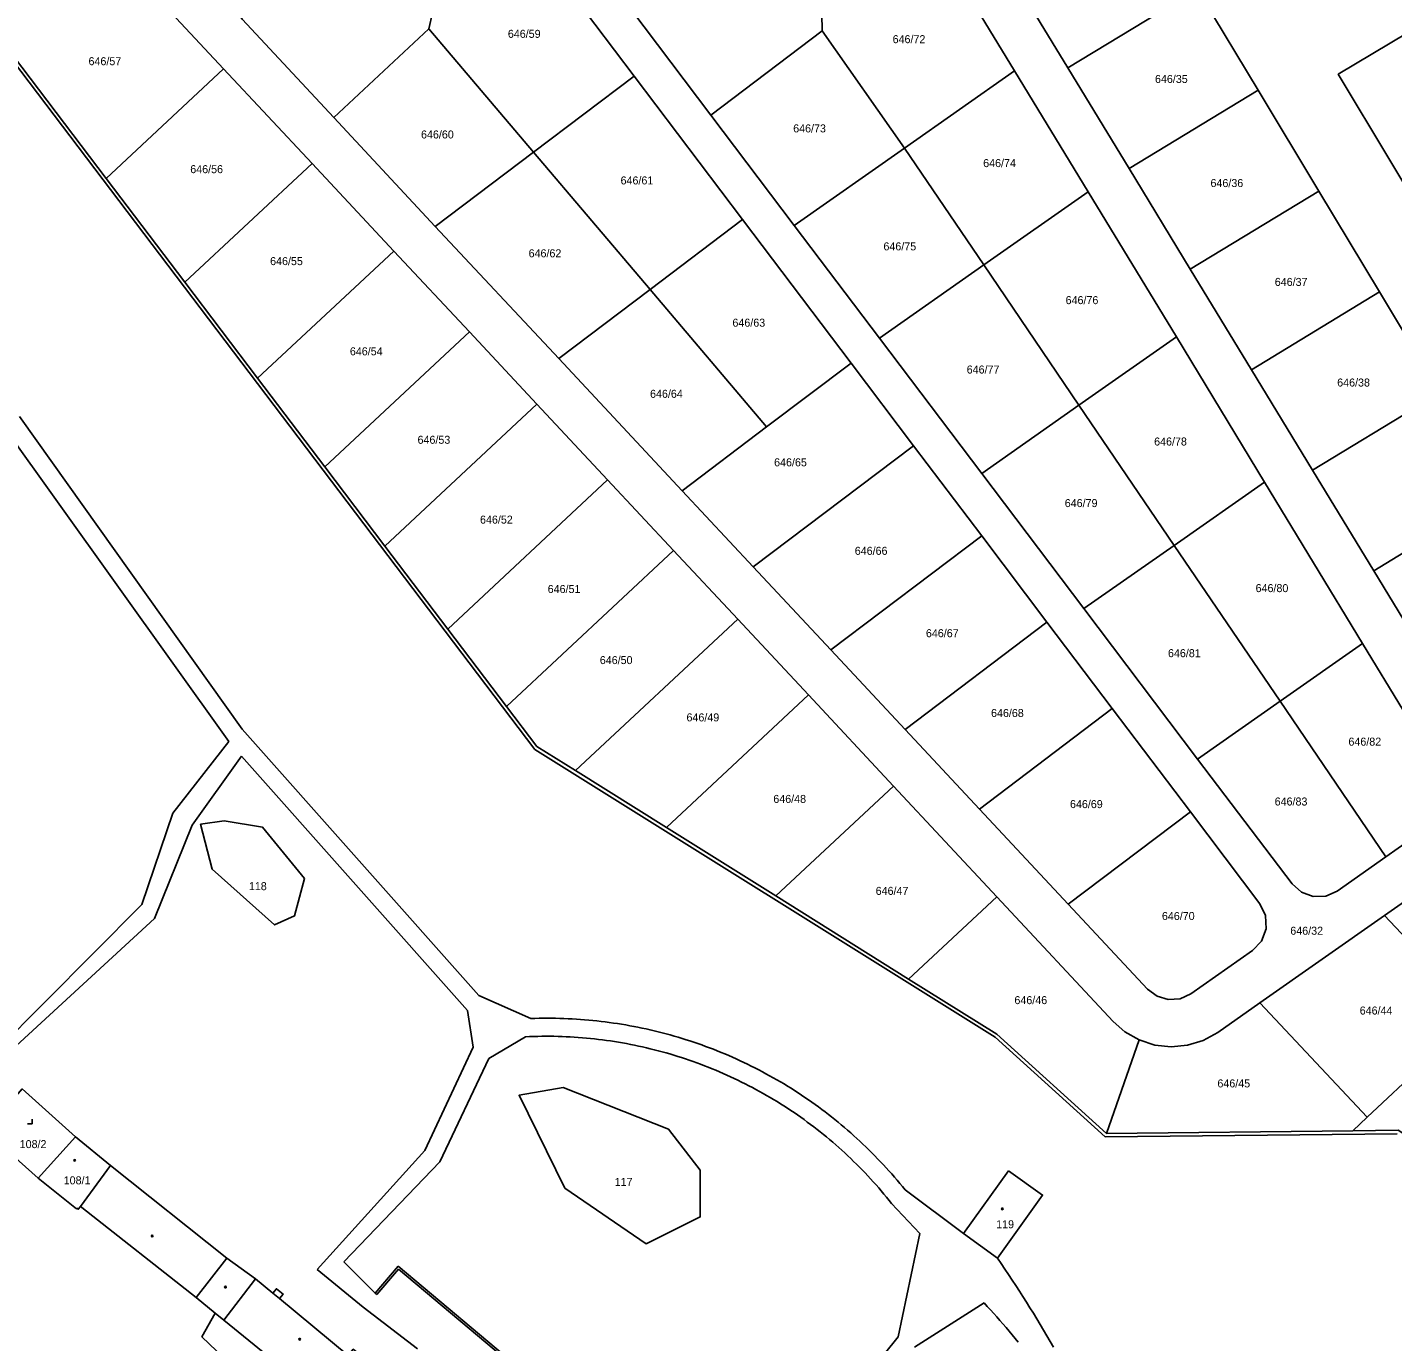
# Model space of a CAD drawing. Extents: x -724107 to -720612, y -1045267 to -1038441.
# Drawn here: x -723405.8 to -723115.8, y -1042319 to -1042039.8 of the extents above; entities that cross this region are included whole.
import ezdxf

# ---------------------------------------------------------------- set-up
doc = ezdxf.new("R2010")
doc.units = 0
for name, color, linetype in [('Hranice parcel', 7, 'Continuous'), ('Parcelní čísla', 7, 'Continuous'), ('Vnitřní kresba', 7, 'Continuous'), ('Značky budov', 7, 'Continuous'), ('Značky kultur', 7, 'Continuous')]:
    doc.layers.add(name, color=color, linetype=linetype)

msp = doc.modelspace()

# ---------------------------------------------------------------- linework, layer by layer
at = {"layer": 'Hranice parcel'}
for p, q in [((-723320.52, -1042040.17), (-723317.28, -1042025.65)), ((-723236.96, -1042040.62), (-723237.27, -1042024.11)), ((-723184.78, -1042048.48), (-723200.02, -1042023.4)), ((-723184.78, -1042048.48), (-723157.28, -1042031.77)), ((-723157.28, -1042031.77), (-723144.41, -1042053.2)), ((-723389.06, -1042071.94), (-723416.43, -1042035.83)), ((-723340.72, -1042059.02), (-723320.52, -1042040.17)), ((-723320.52, -1042040.17), (-723298.29, -1042066.37)), ((-723260.61, -1042058.5), (-723236.96, -1042040.62)), ((-723236.96, -1042040.62), (-723219.52, -1042065.5)), ((-723364.1, -1042048.64), (-723389.06, -1042071.94)), ((-723364.1, -1042048.64), (-723345.33, -1042068.74)), ((-723171.79, -1042069.85), (-723184.78, -1042048.48)), ((-723298.29, -1042066.37), (-723276.9, -1042050.21)), ((-723276.9, -1042050.21), (-723253.87, -1042080.69)), ((-723219.52, -1042065.5), (-723196.11, -1042049.09)), ((-723196.11, -1042049.09), (-723180.49, -1042074.79)), ((-723171.79, -1042069.85), (-723144.41, -1042053.2)), ((-723144.41, -1042053.2), (-723131.53, -1042074.63)), ((-723319.15, -1042082.13), (-723340.72, -1042059.02)), ((-723242.92, -1042081.91), (-723260.61, -1042058.5)), ((-723242.92, -1042081.91), (-723219.52, -1042065.5)), ((-723219.52, -1042065.5), (-723202.66, -1042090.32)), ((-723345.33, -1042068.74), (-723372.36, -1042093.97)), ((-723345.33, -1042068.74), (-723327.93, -1042087.38)), ((-723319.15, -1042082.13), (-723298.29, -1042066.37)), ((-723298.29, -1042066.37), (-723273.54, -1042095.55)), ((-723372.36, -1042093.97), (-723389.06, -1042071.94)), ((-723158.81, -1042091.21), (-723171.79, -1042069.85)), ((-723202.66, -1042090.32), (-723180.49, -1042074.79)), ((-723180.49, -1042074.79), (-723161.76, -1042105.62)), ((-723158.81, -1042091.21), (-723131.53, -1042074.63)), ((-723131.53, -1042074.63), (-723118.65, -1042096.06)), ((-723273.54, -1042095.55), (-723253.87, -1042080.69)), ((-723253.87, -1042080.69), (-723230.84, -1042111.17)), ((-723292.93, -1042110.21), (-723319.15, -1042082.13)), ((-723224.82, -1042105.86), (-723242.92, -1042081.91)), ((-723327.93, -1042087.38), (-723356.88, -1042114.4)), ((-723327.93, -1042087.38), (-723311.89, -1042104.56)), ((-723224.82, -1042105.86), (-723202.66, -1042090.32)), ((-723202.66, -1042090.32), (-723182.44, -1042120.11)), ((-723145.83, -1042112.57), (-723158.81, -1042091.21)), ((-723356.88, -1042114.4), (-723372.36, -1042093.97)), ((-723292.93, -1042110.21), (-723273.54, -1042095.55)), ((-723273.54, -1042095.55), (-723248.78, -1042124.73)), ((-723145.83, -1042112.57), (-723118.65, -1042096.06)), ((-723118.65, -1042096.06), (-723105.77, -1042117.49)), ((-723311.89, -1042104.56), (-723342.64, -1042133.19)), ((-723311.89, -1042104.56), (-723297.56, -1042119.91)), ((-723203.1, -1042134.59), (-723224.82, -1042105.86)), ((-723182.44, -1042120.11), (-723161.76, -1042105.62)), ((-723161.76, -1042105.62), (-723143.02, -1042136.45)), ((-723266.72, -1042138.29), (-723292.93, -1042110.21)), ((-723248.78, -1042124.73), (-723230.84, -1042111.17)), ((-723230.84, -1042111.17), (-723217.57, -1042128.72)), ((-723132.85, -1042133.94), (-723145.83, -1042112.57)), ((-723342.64, -1042133.19), (-723356.88, -1042114.4)), ((-723132.85, -1042133.94), (-723105.77, -1042117.49)), ((-723297.56, -1042119.91), (-723329.87, -1042150.03)), ((-723297.56, -1042119.91), (-723282.55, -1042135.99)), ((-723203.1, -1042134.59), (-723182.44, -1042120.11)), ((-723182.44, -1042120.11), (-723162.21, -1042149.89)), ((-723266.72, -1042138.29), (-723248.78, -1042124.73)), ((-723251.63, -1042154.45), (-723217.57, -1042128.72)), ((-723217.57, -1042128.72), (-723203.1, -1042147.86)), ((-723329.87, -1042150.03), (-723342.64, -1042133.19)), ((-723181.38, -1042163.33), (-723203.1, -1042134.59)), ((-723119.84, -1042155.29), (-723132.85, -1042133.94)), ((-723282.55, -1042135.99), (-723316.49, -1042167.67)), ((-723282.55, -1042135.99), (-723268.56, -1042150.97)), ((-723251.63, -1042154.45), (-723266.72, -1042138.29)), ((-723162.21, -1042149.89), (-723143.02, -1042136.45)), ((-723143.02, -1042136.45), (-723122.21, -1042170.7)), ((-723119.84, -1042155.29), (-723092.9, -1042138.92)), ((-723316.49, -1042167.67), (-723329.87, -1042150.03)), ((-723235.16, -1042172.09), (-723203.1, -1042147.86)), ((-723203.1, -1042147.86), (-723189.24, -1042166.21)), ((-723181.38, -1042163.33), (-723162.21, -1042149.89)), ((-723162.21, -1042149.89), (-723139.73, -1042182.98)), ((-723268.56, -1042150.97), (-723304.04, -1042184.1)), ((-723268.56, -1042150.97), (-723254.91, -1042165.59)), ((-723235.16, -1042172.09), (-723251.63, -1042154.45)), ((-723106.88, -1042176.67), (-723119.84, -1042155.29)), ((-723157.25, -1042195.27), (-723181.38, -1042163.33)), ((-723304.04, -1042184.1), (-723316.49, -1042167.67)), ((-723254.91, -1042165.59), (-723289.39, -1042197.74)), ((-723254.91, -1042165.59), (-723239.91, -1042181.66)), ((-723219.38, -1042189), (-723189.24, -1042166.21)), ((-723189.24, -1042166.21), (-723175.37, -1042184.56)), ((-723139.73, -1042182.98), (-723122.21, -1042170.7)), ((-723219.38, -1042189), (-723235.16, -1042172.09)), ((-723239.91, -1042181.66), (-723270.08, -1042209.82)), ((-723239.91, -1042181.66), (-723221.82, -1042201.03)), ((-723203.6, -1042205.9), (-723175.37, -1042184.56)), ((-723175.37, -1042184.56), (-723158.79, -1042206.5)), ((-723157.25, -1042195.27), (-723139.73, -1042182.98)), ((-723139.73, -1042182.98), (-723117.26, -1042216.08)), ((-723203.6, -1042205.9), (-723219.38, -1042189)), ((-723270.08, -1042209.82), (-723289.39, -1042197.74)), ((-723221.82, -1042201.03), (-723246.82, -1042224.37)), ((-723221.82, -1042201.03), (-723199.9, -1042224.52)), ((-723184.73, -1042226.11), (-723203.6, -1042205.9)), ((-723184.73, -1042226.11), (-723158.79, -1042206.5)), ((-723246.82, -1042224.37), (-723270.08, -1042209.82)), ((-723218.63, -1042242.01), (-723246.82, -1042224.37)), ((-723199.9, -1042224.52), (-723218.63, -1042242.01)), ((-723144.03, -1042247.06), (-723117.52, -1042228.52)), ((-723117.52, -1042228.52), (-723097.89, -1042249.43)), ((-723144.03, -1042247.06), (-723121.2, -1042271.35)), ((-723097.89, -1042249.43), (-723121.2, -1042271.35)), ((-723169.67, -1042254.94), (-723176.6, -1042274.79)), ((-723121.2, -1042271.35), (-723124.28, -1042274.24)), ((-723124.28, -1042274.24), (-723176.6, -1042274.79)), ((-723395.57, -1042275.54), (-723403.49, -1042284.29)), ((-723388.12, -1042281.63), (-723395.57, -1042275.54)), ((-723403.49, -1042284.29), (-723410.25, -1042278.31)), ((-723394.51, -1042290.31), (-723388.12, -1042281.63))]:
    msp.add_line(p, q, dxfattribs=at)
for points in [[(-723299.35, -1042025.3), (-723297.18, -1042025.6), (-723295.21, -1042026.56), (-723293.63, -1042028.08), (-723276.9, -1042050.21)], [(-723260.61, -1042058.5), (-723277.62, -1042036), (-723278.58, -1042034.25), (-723279.01, -1042032.3), (-723278.87, -1042030.3), (-723278.18, -1042028.43), (-723276.98, -1042026.83), (-723275.37, -1042025.63), (-723273.5, -1042024.94), (-723272.17, -1042024.78)], [(-723215.61, -1042023.7), (-723213.8, -1042023.9), (-723212.11, -1042024.56), (-723210.64, -1042025.64), (-723209.5, -1042027.06), (-723196.11, -1042049.09)], [(-723387.48, -1042027), (-723386.02, -1042027.12), (-723384.61, -1042027.55), (-723383.33, -1042028.26), (-723382.23, -1042029.22), (-723364.1, -1042048.64)], [(-723340.72, -1042059.02), (-723360.2, -1042038.15), (-723361.35, -1042036.51), (-723361.98, -1042034.61), (-723362.05, -1042032.61), (-723361.55, -1042030.68), (-723360.52, -1042028.96), (-723359.05, -1042027.6), (-723357.26, -1042026.72), (-723355.22, -1042026.38)], [(-723105.45, -1042086.32), (-723127.38, -1042049.81), (-723093.88, -1042029.73)], [(-723122.21, -1042170.7), (-723104.8, -1042199.36), (-723103.88, -1042201.81), (-723103.93, -1042204.43), (-723104.93, -1042206.85), (-723106.76, -1042208.72), (-723117.26, -1042216.08)], [(-723289.39, -1042197.74), (-723297.6, -1042192.6), (-723304.04, -1042184.1)], [(-723117.26, -1042216.08), (-723127.59, -1042223.32), (-723130.03, -1042224.41), (-723132.7, -1042224.5), (-723135.21, -1042223.59), (-723137.19, -1042221.81), (-723157.25, -1042195.27)], [(-723346.93, -1042220.64), (-723349.06, -1042228.59), (-723353.33, -1042230.51), (-723366.54, -1042218.7), (-723368.99, -1042209.14), (-723363.98, -1042208.43), (-723355.82, -1042209.78), (-723346.93, -1042220.64)], [(-723158.79, -1042206.5), (-723144.05, -1042226.01), (-723142.84, -1042228.52), (-723142.72, -1042231.31), (-723143.69, -1042233.93), (-723145.61, -1042235.96), (-723158.72, -1042245.15), (-723160.98, -1042246.19), (-723163.47, -1042246.38), (-723165.86, -1042245.68), (-723167.86, -1042244.19), (-723184.73, -1042226.11)], [(-723117.52, -1042228.52), (-723101.02, -1042216.91), (-723098.27, -1042214.5), (-723096.17, -1042211.7), (-723094.7, -1042208.52)], [(-723199.9, -1042224.52), (-723175.16, -1042251.01), (-723172.7, -1042253.19), (-723169.67, -1042254.94)], [(-723176.6, -1042274.79), (-723199.87, -1042253.75), (-723218.63, -1042242.01)], [(-723169.67, -1042254.94), (-723166.34, -1042256.03), (-723162.86, -1042256.41), (-723159.38, -1042256.08), (-723156.04, -1042255.04), (-723152.98, -1042253.33), (-723144.03, -1042247.06)], [(-723395.57, -1042275.54), (-723406.89, -1042265.36), (-723412.03, -1042271.25)], [(-723291.62, -1042286.4), (-723301.34, -1042266.68), (-723291.97, -1042265.02), (-723269.61, -1042273.9), (-723262.87, -1042282.62), (-723262.89, -1042292.53), (-723274.35, -1042298.25), (-723291.62, -1042286.4)], [(-723067.58, -1042304.26), (-723114.67, -1042274.14), (-723124.28, -1042274.24)], [(-723346.39, -1042341.85), (-723339.33, -1042334.49), (-723333.48, -1042327.4), (-723332.47, -1042326.18), (-723336.25, -1042323.06), (-723335.19, -1042321.78), (-723336.57, -1042320.66), (-723337.62, -1042321.94), (-723352.27, -1042309.86), (-723351.49, -1042308.92), (-723352.89, -1042307.79), (-723353.66, -1042308.71), (-723357.36, -1042305.66), (-723363.44, -1042301.31), (-723388.12, -1042281.63)], [(-723197.39, -1042282.73), (-723190.18, -1042287.89), (-723199.76, -1042301.31), (-723207, -1042296.09), (-723197.39, -1042282.73)], [(-723394.51, -1042290.31), (-723394.99, -1042290.92), (-723395.27, -1042290.68), (-723395.37, -1042290.8), (-723403.49, -1042284.29)], [(-723346.39, -1042341.85), (-723349.38, -1042337.07), (-723351.79, -1042334.14), (-723368.71, -1042318.03), (-723365.87, -1042312.98), (-723369.95, -1042309.65), (-723394.22, -1042290.54), (-723394.51, -1042290.31)]]:
    msp.add_lwpolyline(points, dxfattribs=at)
at = {"layer": 'Vnitřní kresba'}
for p, q in [((-723483.61, -1041948.41), (-723297.99, -1042193.22)), ((-723407.48, -1042122.54), (-723360.19, -1042188.9)), ((-723410.9, -1042124.49), (-723363, -1042191.56)), ((-723360.19, -1042188.9), (-723309.93, -1042245.49)), ((-723374.88, -1042206.74), (-723363, -1042191.56)), ((-723297.99, -1042193.22), (-723200.26, -1042254.37)), ((-723370.79, -1042209.29), (-723360.32, -1042194.67)), ((-723360.32, -1042194.67), (-723312.3, -1042248.69)), ((-723381.46, -1042226.19), (-723374.88, -1042206.74)), ((-723370.79, -1042209.29), (-723378.76, -1042229.13)), ((-723381.46, -1042226.19), (-723414.7, -1042259.61)), ((-723378.76, -1042229.13), (-723411.88, -1042259.5)), ((-723309.93, -1042245.49), (-723298.87, -1042250.39)), ((-723312.3, -1042248.69), (-723311.08, -1042256.49)), ((-723299.97, -1042254.26), (-723307.81, -1042258.91)), ((-723200.26, -1042254.37), (-723176.88, -1042275.52)), ((-723311.08, -1042256.49), (-723321.37, -1042278.41)), ((-723307.81, -1042258.91), (-723318.19, -1042280.81)), ((-723176.88, -1042275.52), (-723114.87, -1042274.87)), ((-723344.24, -1042303.7), (-723321.37, -1042278.41)), ((-723338.56, -1042302.07), (-723318.19, -1042280.81)), ((-723219.39, -1042286.78), (-723207, -1042296.09)), ((-723222.23, -1042289.69), (-723216.26, -1042296.04)), ((-723216.26, -1042296.04), (-723220.84, -1042318.01)), ((-723369.95, -1042309.65), (-723363.44, -1042301.31)), ((-723334.48, -1042311.73), (-723344.24, -1042303.7)), ((-723331.9, -1042308.76), (-723338.56, -1042302.07)), ((-723327.06, -1042303.02), (-723331.9, -1042308.76)), ((-723331.56, -1042309.05), (-723327, -1042303.65)), ((-723300.93, -1042324.92), (-723327.06, -1042303.02)), ((-723327, -1042303.65), (-723300.93, -1042325.55)), ((-723357.36, -1042305.66), (-723364.03, -1042314.48)), ((-723353.66, -1042308.71), (-723352.27, -1042309.86)), ((-723331.9, -1042308.76), (-723331.56, -1042309.05)), ((-723322.96, -1042320.55), (-723334.48, -1042311.73)), ((-723202.6, -1042310.81), (-723217.34, -1042320.17)), ((-723364.03, -1042314.48), (-723365.87, -1042312.98)), ((-723364.03, -1042314.48), (-723339.33, -1042334.49)), ((-723220.84, -1042318.01), (-723255.02, -1042360.21))]:
    msp.add_line(p, q, dxfattribs=at)
for points in [[(-723298.87, -1042250.39), (-723297.99, -1042250.36), (-723297.11, -1042250.34), (-723296.23, -1042250.33), (-723295.35, -1042250.33), (-723294.47, -1042250.33), (-723293.59, -1042250.34), (-723292.71, -1042250.36), (-723291.83, -1042250.39), (-723290.95, -1042250.43), (-723290.07, -1042250.47), (-723289.19, -1042250.52), (-723288.32, -1042250.58), (-723287.44, -1042250.65), (-723286.56, -1042250.73), (-723285.69, -1042250.81), (-723284.81, -1042250.9), (-723283.94, -1042251), (-723283.06, -1042251.11), (-723282.19, -1042251.22), (-723281.32, -1042251.35), (-723280.45, -1042251.48), (-723279.58, -1042251.61), (-723278.71, -1042251.76), (-723277.84, -1042251.92), (-723276.98, -1042252.08), (-723276.12, -1042252.25), (-723275.25, -1042252.43), (-723274.39, -1042252.61), (-723273.54, -1042252.81), (-723272.68, -1042253.01), (-723271.82, -1042253.21), (-723270.97, -1042253.43), (-723270.12, -1042253.66), (-723269.27, -1042253.89), (-723268.42, -1042254.13), (-723267.58, -1042254.38), (-723266.74, -1042254.63), (-723265.9, -1042254.89), (-723265.06, -1042255.16), (-723264.22, -1042255.44), (-723263.39, -1042255.72), (-723262.56, -1042256.02), (-723261.73, -1042256.32), (-723260.91, -1042256.63), (-723260.09, -1042256.94), (-723259.27, -1042257.26), (-723258.45, -1042257.59), (-723257.64, -1042257.93), (-723256.83, -1042258.28), (-723256.02, -1042258.63), (-723255.22, -1042258.99), (-723254.42, -1042259.35), (-723253.62, -1042259.73), (-723252.83, -1042260.11), (-723252.04, -1042260.49), (-723251.25, -1042260.89), (-723250.47, -1042261.29), (-723249.69, -1042261.7), (-723248.92, -1042262.12), (-723248.14, -1042262.54), (-723247.38, -1042262.97), (-723246.61, -1042263.41), (-723245.85, -1042263.85), (-723245.09, -1042264.3), (-723244.34, -1042264.76), (-723243.6, -1042265.22), (-723242.85, -1042265.7), (-723242.11, -1042266.17), (-723241.38, -1042266.66), (-723240.65, -1042267.15), (-723239.92, -1042267.65), (-723239.2, -1042268.15), (-723238.48, -1042268.66), (-723237.77, -1042269.18), (-723237.07, -1042269.7), (-723236.36, -1042270.23), (-723235.67, -1042270.77), (-723234.97, -1042271.31), (-723234.28, -1042271.86), (-723233.6, -1042272.42), (-723232.92, -1042272.98), (-723232.25, -1042273.54), (-723231.58, -1042274.12), (-723230.92, -1042274.7), (-723230.26, -1042275.28), (-723229.61, -1042275.87), (-723228.96, -1042276.47), (-723228.32, -1042277.07), (-723227.69, -1042277.68), (-723227.06, -1042278.3), (-723226.43, -1042278.92), (-723225.81, -1042279.54), (-723225.2, -1042280.17), (-723224.59, -1042280.81), (-723223.99, -1042281.45), (-723223.39, -1042282.1), (-723222.8, -1042282.75), (-723222.22, -1042283.41), (-723221.64, -1042284.07), (-723221.07, -1042284.74)], [(-723299.97, -1042254.26), (-723299.11, -1042254.22), (-723298.25, -1042254.2), (-723297.39, -1042254.18), (-723296.53, -1042254.16), (-723295.67, -1042254.16), (-723294.8, -1042254.16), (-723293.94, -1042254.17), (-723293.08, -1042254.19), (-723292.22, -1042254.22), (-723291.36, -1042254.26), (-723290.5, -1042254.3), (-723289.64, -1042254.35), (-723288.78, -1042254.41), (-723287.92, -1042254.48), (-723287.06, -1042254.55), (-723286.21, -1042254.63), (-723285.35, -1042254.72), (-723284.49, -1042254.82), (-723283.64, -1042254.93), (-723282.79, -1042255.04), (-723281.93, -1042255.17), (-723281.08, -1042255.3), (-723280.23, -1042255.43), (-723279.38, -1042255.58), (-723278.53, -1042255.73), (-723277.69, -1042255.89), (-723276.84, -1042256.06), (-723276, -1042256.24), (-723275.16, -1042256.42), (-723274.32, -1042256.61), (-723273.48, -1042256.82), (-723272.65, -1042257.02), (-723271.81, -1042257.24), (-723270.98, -1042257.46), (-723270.15, -1042257.69), (-723269.32, -1042257.93), (-723268.5, -1042258.18), (-723267.67, -1042258.43), (-723266.85, -1042258.69), (-723266.03, -1042258.96), (-723265.22, -1042259.23), (-723264.4, -1042259.52), (-723263.59, -1042259.81), (-723262.79, -1042260.11), (-723261.98, -1042260.42), (-723261.18, -1042260.73), (-723260.38, -1042261.05), (-723259.58, -1042261.38), (-723258.79, -1042261.71), (-723258, -1042262.06), (-723257.21, -1042262.41), (-723256.43, -1042262.76), (-723255.65, -1042263.13), (-723254.87, -1042263.5), (-723254.1, -1042263.88), (-723253.33, -1042264.26), (-723252.56, -1042264.66), (-723251.8, -1042265.06), (-723251.04, -1042265.46), (-723250.28, -1042265.88), (-723249.53, -1042266.3), (-723248.78, -1042266.72), (-723248.04, -1042267.16), (-723247.3, -1042267.6), (-723246.57, -1042268.05), (-723245.83, -1042268.5), (-723245.11, -1042268.97), (-723244.38, -1042269.44), (-723243.67, -1042269.91), (-723242.95, -1042270.39), (-723242.24, -1042270.88), (-723241.54, -1042271.37), (-723240.83, -1042271.88), (-723240.14, -1042272.38), (-723239.45, -1042272.9), (-723238.76, -1042273.42), (-723238.08, -1042273.94), (-723237.4, -1042274.48), (-723236.73, -1042275.02), (-723236.07, -1042275.56), (-723235.4, -1042276.11), (-723234.75, -1042276.67), (-723234.09, -1042277.23), (-723233.45, -1042277.8), (-723232.81, -1042278.38), (-723232.17, -1042278.96), (-723231.54, -1042279.55), (-723230.92, -1042280.14), (-723230.3, -1042280.74), (-723229.68, -1042281.34), (-723229.08, -1042281.95), (-723228.47, -1042282.57), (-723227.88, -1042283.19), (-723227.28, -1042283.82), (-723226.7, -1042284.45), (-723226.12, -1042285.08), (-723225.55, -1042285.73), (-723224.98, -1042286.37), (-723224.42, -1042287.03), (-723223.86, -1042287.69)], [(-723221.07, -1042284.74), (-723220.5, -1042285.42), (-723219.94, -1042286.1), (-723219.39, -1042286.78)], [(-723223.86, -1042287.69), (-723223.31, -1042288.35), (-723222.77, -1042289.02), (-723222.23, -1042289.69)], [(-723199.76, -1042301.31), (-723198.97, -1042302.46), (-723198.18, -1042303.61), (-723197.4, -1042304.78), (-723196.63, -1042305.94), (-723195.86, -1042307.11), (-723195.1, -1042308.28), (-723194.35, -1042309.46), (-723193.61, -1042310.64), (-723192.87, -1042311.82), (-723192.13, -1042313.01), (-723191.41, -1042314.2), (-723190.69, -1042315.4), (-723189.98, -1042316.6), (-723189.27, -1042317.81), (-723188.57, -1042319.02), (-723187.88, -1042320.23)], [(-723202.6, -1042310.81), (-723201.92, -1042311.54), (-723201.24, -1042312.28), (-723200.56, -1042313.02), (-723199.9, -1042313.76), (-723199.23, -1042314.52), (-723198.58, -1042315.27), (-723197.93, -1042316.03), (-723197.28, -1042316.8), (-723196.65, -1042317.57), (-723196.01, -1042318.35), (-723195.39, -1042319.13)]]:
    msp.add_lwpolyline(points, dxfattribs=at)
at = {"layer": 'Značky budov'}
for centre in [(-723395.75, -1042280.52), (-723198.72, -1042290.83), (-723379.28, -1042296.59), (-723363.71, -1042307.45), (-723347.97, -1042318.52)]:
    msp.add_circle(centre, 0.175, dxfattribs=at)
at = {"layer": 'Značky kultur'}
for p, q in [((-723404.78, -1042272.79), (-723404.78, -1042271.79)), ((-723405.78, -1042272.79), (-723404.78, -1042272.79))]:
    msp.add_line(p, q, dxfattribs=at)

# ---------------------------------------------------------------- texts
at = {"layer": 'Parcelní čísla'}
for s, p in [('646/59', (-723303.74, -1042042.08)), ('646/72', (-723222.02, -1042043.22)), ('646/57', (-723392.8, -1042047.9)), ('646/35', (-723166.3, -1042051.67)), ('646/73', (-723243.14, -1042062.17)), ('646/60', (-723322.18, -1042063.46)), ('646/56', (-723371.19, -1042070.83)), ('646/74', (-723202.79, -1042069.54)), ('646/61', (-723279.8, -1042073.22)), ('646/36', (-723154.51, -1042073.78)), ('646/75', (-723223.97, -1042087.23)), ('646/55', (-723354.23, -1042090.36)), ('646/62', (-723299.33, -1042088.7)), ('646/37', (-723140.86, -1042094.78)), ('646/76', (-723185.28, -1042098.65)), ('646/63', (-723256.04, -1042103.44)), ('646/54', (-723337.29, -1042109.52)), ('646/77', (-723206.29, -1042113.39)), ('646/38', (-723127.6, -1042116.15)), ('646/64', (-723273.54, -1042118.55)), ('646/53', (-723322.92, -1042128.31)), ('646/78', (-723166.48, -1042128.68)), ('646/65', (-723247.19, -1042133.1)), ('646/79', (-723185.46, -1042141.76)), ('646/52', (-723309.65, -1042145.27)), ('646/66', (-723230.06, -1042151.9)), ('646/51', (-723295.28, -1042160.01)), ('646/80', (-723144.93, -1042159.82)), ('646/67', (-723214.95, -1042169.4)), ('646/50', (-723284.21, -1042175.11)), ('646/81', (-723163.54, -1042173.64)), ('646/68', (-723201.12, -1042186.35)), ('646/49', (-723265.8, -1042187.28)), ('646/82', (-723125.21, -1042192.43)), ('646/48', (-723247.36, -1042204.6)), ('646/69', (-723184.35, -1042205.7)), ('646/83', (-723140.88, -1042205.15)), ('118', (-723358.74, -1042223.13)), ('646/47', (-723225.62, -1042224.13)), ('646/70', (-723164.83, -1042229.47)), ('646/32', (-723137.56, -1042232.6)), ('646/46', (-723196.15, -1042247.34)), ('646/44', (-723122.82, -1042249.55)), ('646/45', (-723153.04, -1042265.03)), ('108/2', (-723407.42, -1042277.92)), ('108/1', (-723398.07, -1042285.62)), ('117', (-723281.05, -1042285.95)), ('119', (-723200.03, -1042294.95))]:
    msp.add_text(s, height=1.7, dxfattribs=at).set_placement(p)

doc.saveas('drawing.dxf')
